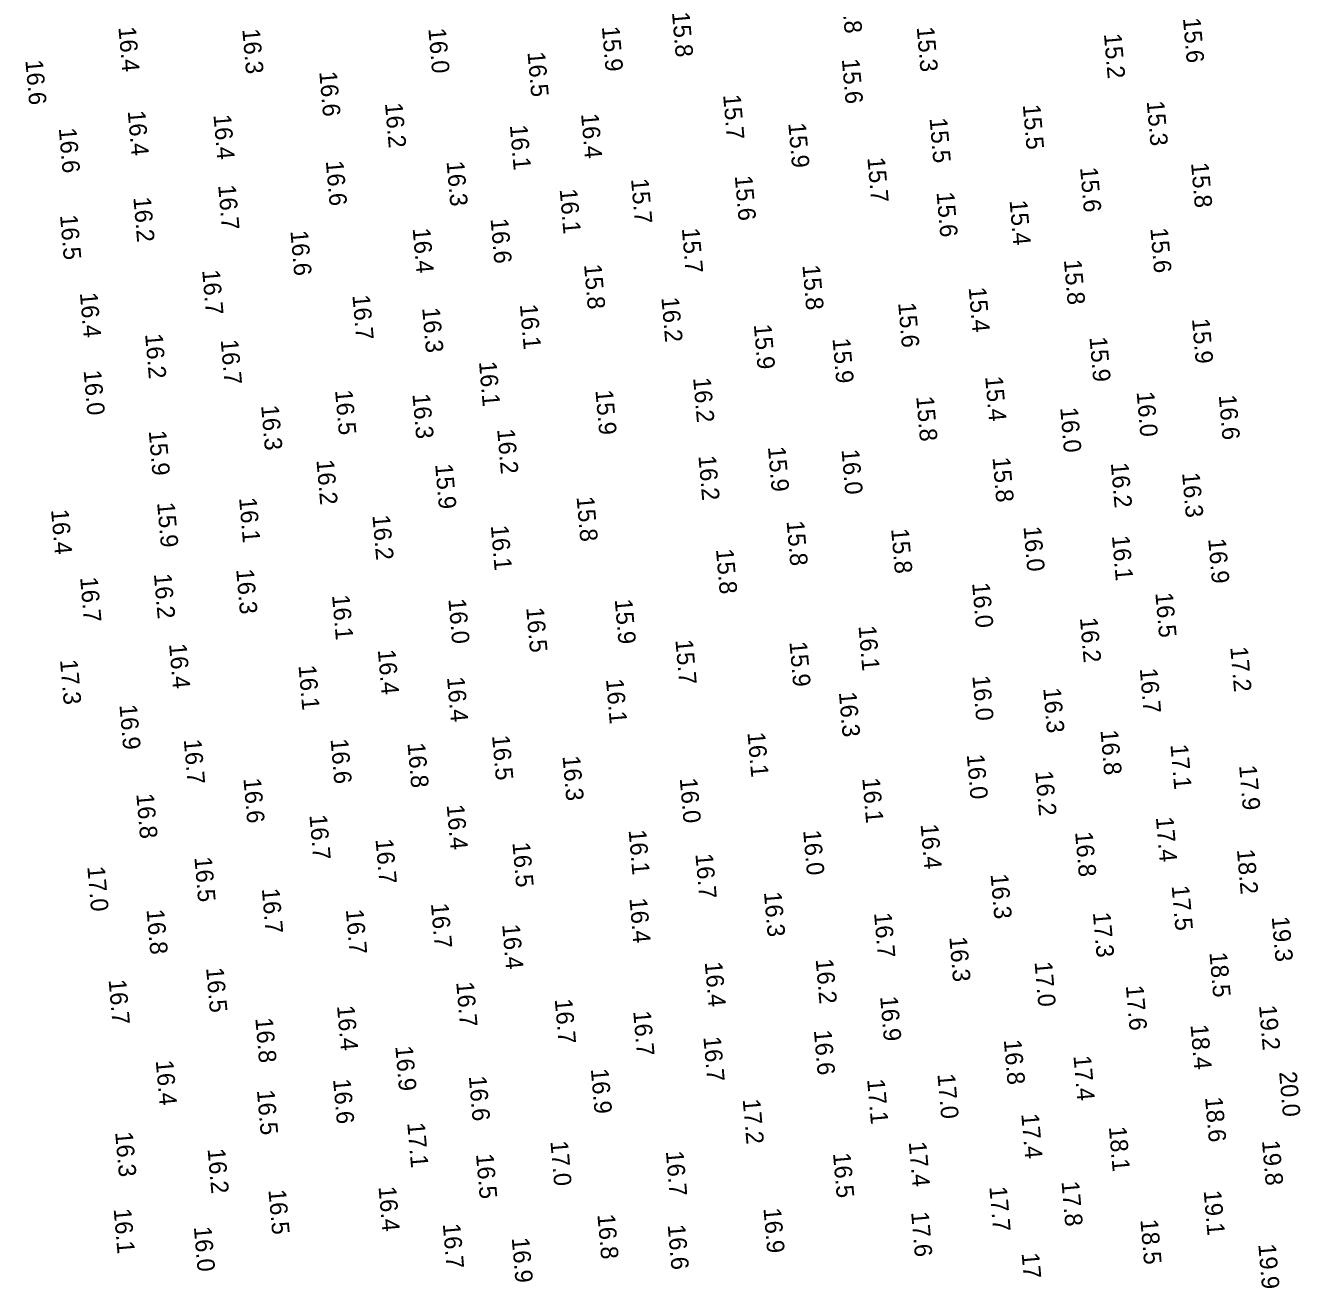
# Model space of a CAD drawing. Extents: x 1023796 to 1112670, y 656573 to 837340.
# Drawn here: x 1110791.3 to 1111155.3, y 678101 to 678456.9 of the extents above; entities that cross this region are included whole.
import ezdxf

# ---------------------------------------------------------------- set-up
doc = ezdxf.new("R2010")
doc.units = 0
doc.layers.add('V-TOPO-SOUN', color=7, linetype='Continuous')

msp = doc.modelspace()

# ---------------------------------------------------------------- texts
at = {"layer": 'V-TOPO-SOUN'}
for s, p in [('15.8 ', (1111024.08, 678467.39)), ('15.8 ', (1110975.85, 678460.6)), ('16.4 ', (1110817.84, 678456.4)), ('16.3 ', (1110853.21, 678455.81)), ('16.0 ', (1110906.31, 678455.98)), ('15.9 ', (1110955.84, 678456.5)), ('15.3 ', (1111045.7, 678456.4)), ('15.6 ', (1111121.7, 678458.95)), ('15.2 ', (1111099.14, 678454.46)), ('16.5 ', (1110934.61, 678449.26)), ('16.6 ', (1110791.29, 678446.97)), ('15.6 ', (1111024.33, 678447.27)), ('16.6 ', (1110875.18, 678443.66)), ('16.2 ', (1110893.93, 678434.68)), ('15.7 ', (1110990.45, 678437.08)), ('15.5 ', (1111075.98, 678434.23)), ('15.3 ', (1111111.35, 678435.27)), ('16.4 ', (1110820.5, 678432.45)), ('16.4 ', (1110844.98, 678431.37)), ('16.4 ', (1110949.9, 678431.66)), ('15.5 ', (1111049.37, 678430.39)), ('16.6 ', (1110800.84, 678427.52)), ('16.1 ', (1110929.58, 678428.38)), ('15.9 ', (1111009.05, 678429)), ('16.6 ', (1110877.05, 678418.17)), ('16.3 ', (1110911.51, 678418.05)), ('15.7 ', (1111031.62, 678419.13)), ('15.6 ', (1111092.34, 678416.33)), ('15.8 ', (1111124.01, 678417.62)), ('15.7 ', (1110964.17, 678413.06)), ('15.6 ', (1110993.78, 678413.93)), ('16.7 ', (1110846.32, 678411.29)), ('16.1 ', (1110943.79, 678410.14)), ('15.6 ', (1111051.36, 678409.24)), ('16.2 ', (1110822.11, 678407.81)), ('15.4 ', (1111072.21, 678406.92)), ('16.5 ', (1110801.18, 678402.74)), ('16.6 ', (1110924.07, 678401.7)), ('16.6 ', (1110866.95, 678398.22)), ('16.4 ', (1110901.83, 678398.95)), ('15.7 ', (1110978.67, 678398.95)), ('15.6 ', (1111112.39, 678399.01)), ('16.7 ', (1110841.76, 678387.04)), ('15.8 ', (1110950.75, 678388.65)), ('15.8 ', (1111013.09, 678388.42)), ('15.8 ', (1111087.72, 678389.93)), ('16.4 ', (1110806.85, 678380.55)), ('16.7 ', (1110884.64, 678379.89)), ('15.4 ', (1111060.53, 678382.09)), ('16.3 ', (1110904.56, 678376.25)), ('16.1 ', (1110932.44, 678377.2)), ('16.2 ', (1110972.83, 678379.23)), ('15.6 ', (1111040.41, 678377.71)), ('15.9 ', (1111124.27, 678373.13)), ('16.2 ', (1110825.46, 678368.8)), ('15.9 ', (1110999.21, 678371.52)), ('16.7 ', (1110847.04, 678367.16)), ('15.9 ', (1111021.68, 678367.52)), ('15.9 ', (1111095.01, 678367.92)), ('16.0 ', (1110807.92, 678358.4)), ('16.1 ', (1110920.76, 678360.9)), ('16.2 ', (1110981.89, 678356.3)), ('15.4 ', (1111065.25, 678356.66)), ('16.5 ', (1110879.69, 678352.77)), ('16.3 ', (1110901.77, 678351.68)), ('15.9 ', (1110954, 678352.79)), ('15.8 ', (1111045.57, 678350.95)), ('16.0 ', (1111108.47, 678352.27)), ('16.6 ', (1111131.91, 678351.37)), ('16.3 ', (1110858.59, 678348.39)), ('16.0 ', (1111086.66, 678347.77)), ('15.9 ', (1110826.5, 678341.18)), ('16.2 ', (1110925.95, 678341.64)), ('15.9 ', (1111003.24, 678336.58)), ('16.0 ', (1111024.25, 678335.8)), ('16.2 ', (1110874.37, 678332.84)), ('16.2 ', (1110983.39, 678334.06)), ('15.8 ', (1111067.35, 678333.57)), ('16.2 ', (1111101.11, 678331.99)), ('15.9 ', (1110908.26, 678331.63)), ('16.3 ', (1111121.45, 678329.2)), ('16.1 ', (1110852.29, 678322.02)), ('15.8 ', (1110948.62, 678322.35)), ('16.4 ', (1110798.62, 678318.67)), ('15.9 ', (1110828.9, 678320.67)), ('16.2 ', (1110890.35, 678317.06)), ('16.1 ', (1110924.14, 678314.11)), ('15.8 ', (1111008.56, 678315.42)), ('16.0 ', (1111076.19, 678313.82)), ('15.8 ', (1111038.41, 678313.22)), ('16.1 ', (1111101.43, 678311.19)), ('16.9 ', (1111128.9, 678310.37)), ('15.8 ', (1110988.41, 678307.38)), ('16.7 ', (1110806.92, 678299.35)), ('16.2 ', (1110827.98, 678300.33)), ('16.3 ', (1110851.47, 678301.64)), ('16.0 ', (1111061.52, 678297.74)), ('16.1 ', (1110878.83, 678294.26)), ('16.0 ', (1110912.02, 678293.18)), ('15.9 ', (1110959.51, 678293.08)), ('16.5 ', (1111113.81, 678294.96)), ('16.5 ', (1110934.25, 678290.7)), ('16.1 ', (1111029.09, 678285.47)), ('16.2 ', (1111092.29, 678287.8)), ('15.7 ', (1110976.83, 678281.53)), ('16.4 ', (1110832.31, 678280.35)), ('16.4 ', (1110891.89, 678278.68)), ('15.9 ', (1111009.38, 678280.94)), ('17.2 ', (1111135.2, 678279.46)), ('17.3 ', (1110801.18, 678275.82)), ('16.1 ', (1110869.25, 678274.22)), ('16.4 ', (1110911.64, 678270.87)), ('16.1 ', (1110957.01, 678270.31)), ('16.0 ', (1111061.59, 678271.23)), ('16.7 ', (1111109.38, 678273.33)), ('16.3 ', (1111023.49, 678266.57)), ('16.3 ', (1111081.82, 678267.72)), ('16.9 ', (1110818.14, 678262.96)), ('16.8 ', (1111098.16, 678255.74)), ('16.7 ', (1110836.51, 678253.09)), ('16.6 ', (1110878.4, 678253.21)), ('16.8 ', (1110900.36, 678252.07)), ('16.5 ', (1110924.5, 678254.24)), ('16.1 ', (1110997.4, 678255.09)), ('16.3 ', (1110944.61, 678248.36)), ('16.0 ', (1111059.98, 678248.82)), ('17.1 ', (1111118.13, 678251.61)), ('17.9 ', (1111137.72, 678245.67)), ('16.6 ', (1110853.53, 678241.99)), ('16.0 ', (1110978.06, 678242)), ('16.1 ', (1111030.17, 678242.03)), ('16.2 ', (1111079.56, 678244.06)), ('16.8 ', (1110822.96, 678237.57)), ('16.4 ', (1110911.54, 678234.42)), ('16.7 ', (1110872.37, 678231.53)), ('17.4 ', (1111113.97, 678230.91)), ('16.1 ', (1110963.47, 678227.24)), ('16.0 ', (1111013.3, 678227.14)), ('16.4 ', (1111046.81, 678228.87)), ('16.8 ', (1111090.91, 678226.68)), ('16.7 ', (1110891.24, 678224.64)), ('16.5 ', (1110930.31, 678223.7)), ('16.5 ', (1110839.53, 678219.5)), ('16.7 ', (1110982.54, 678220.44)), ('18.2 ', (1111137.1, 678221.69)), ('17.0 ', (1110808.97, 678216.8)), ('16.3 ', (1111066.79, 678214.64)), ('16.7 ', (1110858.79, 678210.5)), ('16.3 ', (1111002.1, 678209.55)), ('17.5 ', (1111118.47, 678211.33)), ('16.7 ', (1110907.05, 678206.27)), ('16.4 ', (1110963.71, 678207.75)), ('16.8 ', (1110825.88, 678204.53)), ('16.7 ', (1110882.77, 678204.56)), ('16.7 ', (1111033.53, 678203.58)), ('17.3 ', (1111095.99, 678203.68)), ('19.3 ', (1111147.04, 678202.46)), ('16.4 ', (1110927.39, 678200.27)), ('16.3 ', (1111055.01, 678196.72)), ('16.2 ', (1111016.86, 678190.42)), ('18.5 ', (1111129.26, 678192.3)), ('16.5 ', (1110842.88, 678187.94)), ('16.4 ', (1110985.2, 678189.57)), ('17.0 ', (1111079.34, 678189.61)), ('16.7 ', (1110815.05, 678184.52)), ('16.7 ', (1110914.27, 678183.86)), ('17.6 ', (1111105.4, 678182.83)), ('16.9 ', (1111035.26, 678179.76)), ('16.4 ', (1110880.24, 678177.1)), ('16.7 ', (1110942.38, 678179.01)), ('16.7 ', (1110964.79, 678175.56)), ('19.2 ', (1111143.4, 678177.17)), ('16.8 ', (1110856.92, 678173.59)), ('16.7 ', (1110984.81, 678168.24)), ('16.6 ', (1111016.36, 678170.1)), ('18.4 ', (1111123.85, 678171.66)), ('16.9 ', (1110896.88, 678165.55)), ('16.8 ', (1111070.57, 678167.36)), ('16.4 ', (1110828.51, 678161.45)), ('17.4 ', (1111090.45, 678162.8)), ('16.9 ', (1110952.69, 678159.06)), ('17.0 ', (1111051.62, 678157.62)), ('20.0 ', (1111149.15, 678158.21)), ('16.6 ', (1110879.12, 678156.16)), ('16.6 ', (1110917.87, 678156.98)), ('17.1 ', (1111031.55, 678156.11)), ('16.5 ', (1110857.38, 678153)), ('17.2 ', (1110996.03, 678150.4)), ('18.6 ', (1111128, 678150.98)), ('17.1 ', (1110900.29, 678143.67)), ('17.4 ', (1111075.55, 678146.23)), ('16.3 ', (1110816.92, 678141.05)), ('18.1 ', (1111100.55, 678142.56)), ('16.2 ', (1110843.3, 678136.26)), ('17.0 ', (1110941.15, 678138.46)), ('16.7 ', (1110974.11, 678135.57)), ('17.4 ', (1111043.43, 678138.22)), ('19.8 ', (1111144.25, 678138.59)), ('16.5 ', (1110919.91, 678134.79)), ('16.5 ', (1111021.81, 678135.05)), ('16.5 ', (1110860.66, 678124.59)), ('16.4 ', (1110892.09, 678125.46)), ('17.7 ', (1111066.43, 678125.46)), ('17.8 ', (1111087.04, 678126.94)), ('19.1 ', (1111127.61, 678124.32)), ('16.1 ', (1110816.49, 678119.13)), ('16.8 ', (1110954.56, 678117.56)), ('16.9 ', (1111001.96, 678119.29)), ('17.6 ', (1111044.11, 678118.23)), ('16.0 ', (1110839.38, 678114.02)), ('16.7 ', (1110910.43, 678114.87)), ('16.6 ', (1110974.62, 678114.56)), ('18.5 ', (1111109.54, 678116.06)), ('16.9 ', (1110930.11, 678110.83)), ('17.4 ', (1111075.65, 678106.47)), ('19.9 ', (1111143.2, 678109.03))]:
    msp.add_text(s, height=5, rotation=275, dxfattribs=at).set_placement(p)

doc.saveas('drawing.dxf')
